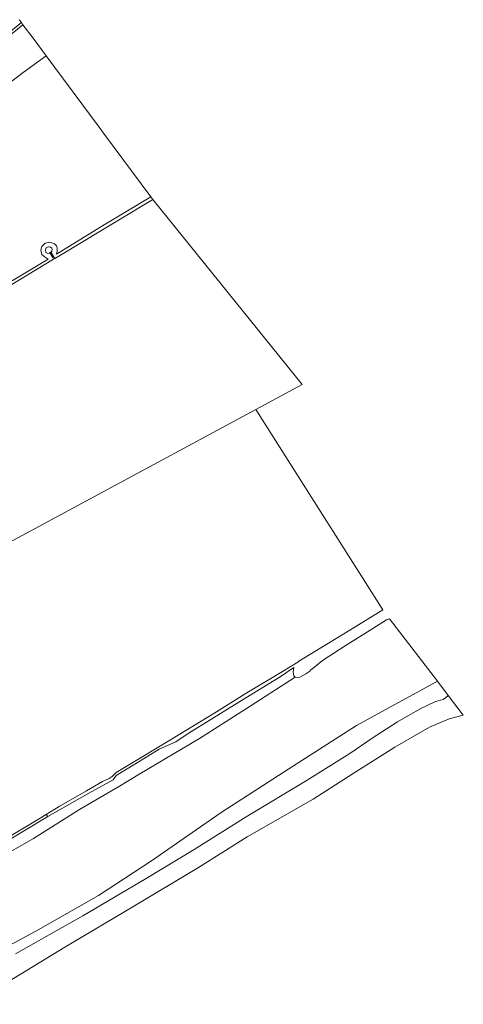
# Model space of a CAD drawing. Extents: x 126429 to 133038, y 413091 to 414846.
# Tile 304 of 304: x 132867 to 133038, y 413945 to 414323. Entities that reach past the tile are written whole.
import ezdxf

# ---------------------------------------------------------------- set-up
doc = ezdxf.new("R2010")
doc.units = 0
for name, color, linetype, lineweight in [('B-ME-GR-GRAS-GV', 60, 'Continuous', 13), ('B-ME-GW-OPHOGING_KRUIN-G', 90, 'Continuous', 18), ('B-ME-GW-TALUD_KRUIN-G', 90, 'Continuous', 18), ('B-ME-GW-TALUD_TEEN-G', 90, 'Continuous', 18), ('B-ME-OB-BEKLEDING_STEEN-GV', 30, 'Continuous', 18), ('B-ME-OB-BEKLEDING_STORTSTEEN-GV', 30, 'Continuous', 18), ('B-ME-OB-OEVERVOORZIENING-G', 7, 'Continuous', 18), ('B-ME-OG-WATER_RIVIER-GV', 130, 'Continuous', 18), ('B-ME-VH-VERHARDING_ASFALT-GV', 252, 'Continuous', 18)]:
    doc.layers.add(name, color=color, linetype=linetype, lineweight=lineweight)

msp = doc.modelspace()

# ---------------------------------------------------------------- linework, layer by layer
at = {"layer": 'B-ME-GR-GRAS-GV'}
for points in [[(132849.806, 414307.683, 6.323), (132867.858, 414322.186, 6.261), (132868.453, 414321.383, 6.264), (132855.392, 414310.849, 6.321)], [(132855.392, 414310.849, 6.321), (132868.453, 414321.383, 6.264), (132872.363, 414316.157, 4.377), (132877.324, 414309.428, 2.359), (132868.548, 414303.083, 2.474), (132850.085, 414289.063, 2.517)], [(132850.085, 414289.063, 2.517), (132868.548, 414303.083, 2.474), (132877.324, 414309.428, 2.359), (132897.688, 414281.983, 1.994), (132899.368, 414279.718, 1.722), (132917.552, 414255.209, 1.319), (132898.395, 414243.691, 1.196), (132881.329, 414233.263, 1.24), (132881.638, 414234.457, 1.237), (132881.634, 414235.727, 1.265), (132881.281, 414236.489, 1.289), (132880.505, 414237.271, 1.304), (132878.832, 414237.797, 1.288), (132877.04, 414237.527, 1.275), (132875.696, 414236.239, 1.263), (132875.326, 414234.83, 1.278), (132875.711, 414233.12, 1.283), (132876.575, 414232.336, 1.282), (132878.147, 414231.348, 1.243), (132865.325, 414223.641, 1.206)], [(132852.298, 413997.261, 1.756), (132872.441, 414008.836, 1.694), (132890.127, 414019.877, 1.894), (132905.495, 414028.925, 1.706), (132913.342, 414033.697, 1.894), (132936.222, 414047.158, 1.856), (132953.981, 414058.517, 1.969), (132973.018, 414070.803, 1.756), (132974.019, 414070.628, 1.885), (132974.812, 414070.779, 2.046), (132977.156, 414072.104, 2.137), (132978.704, 414073.04, 2.071), (132979.114, 414073.584, 1.924), (132980.012, 414074.194, 1.879), (132983.58, 414077.191, 1.846), (132992.192, 414082.852, 1.774), (133002.874, 414089.495, 1.645), (133008.165, 414092.782, 1.669), (133009.257, 414093.143, 1.776), (133027.677, 414069.178, 2.411), (133031.859, 414063.737, 2.181), (133030.807, 414062.783, 2.242), (133029.882, 414062.241, 2.283), (133026.89, 414061.382, 2.283), (133021.076, 414058.627, 2.283), (133012.294, 414053.574, 2.25), (133002.622, 414047.383, 2.173), (132994.085, 414041.51, 2.322), (132977.616, 414031.169, 2.335), (132954.191, 414017.079, 2.322), (132934.287, 414004.6, 2.197), (132915.778, 413993.388, 2.197), (132891.416, 413979.073, 2.247), (132865.536, 413964.448, 2.272)], [(132861.892, 414007.548, 1.079), (132878.02, 414017.187, 1.379), (132894.87, 414026.899, 1.339), (132903.114, 414031.387, 1.277), (132904.306, 414033.007, 1.002), (132911.369, 414037.367, 1.155), (132920.745, 414043.144, 1.171), (132927.13, 414045.983, 1.22), (132931.865, 414049.139, 1.145), (132954.135, 414062.854, 1.166), (132967.299, 414070.934, 1.403), (132972.564, 414074.53, 1.173), (132972.209, 414072.718, 1.453), (132972.52, 414071.331, 1.612), (132973.018, 414070.803, 1.756), (132953.981, 414058.517, 1.969), (132936.222, 414047.158, 1.856), (132913.342, 414033.697, 1.894), (132905.495, 414028.925, 1.706), (132890.127, 414019.877, 1.894), (132872.441, 414008.836, 1.694), (132852.298, 413997.261, 1.756)], [(132865.536, 413964.448, 2.272), (132891.416, 413979.073, 2.247), (132915.778, 413993.388, 2.197), (132934.287, 414004.6, 2.197), (132954.191, 414017.079, 2.322), (132977.616, 414031.169, 2.335), (132994.085, 414041.51, 2.322), (133002.622, 414047.383, 2.173), (133012.294, 414053.574, 2.25), (133021.076, 414058.627, 2.283), (133026.89, 414061.382, 2.283), (133029.882, 414062.241, 2.283), (133030.807, 414062.783, 2.242), (133031.859, 414063.737, 2.181), (133037.64, 414056.215, 1.551), (133032.212, 414054.801, 1.642), (133024.639, 414051.624, 1.66), (133011.305, 414043.91, 1.555), (132995.297, 414033.785, 1.434), (132979.982, 414023.956, 1.315), (132954.579, 414009.391, 1.44), (132935.926, 413997.658, 1.427), (132911.297, 413982.902, 1.427), (132884.59, 413967.059, 1.452), (132862.461, 413953.565, 1.402)]]:
    msp.add_polyline3d(points, dxfattribs=at)
at = {"layer": 'B-ME-GW-OPHOGING_KRUIN-G'}
msp.add_polyline3d([(133027.677, 414069.178, 2.411), (132996.616, 414052.217, 2.411), (132970.615, 414035.532, 2.328), (132944.613, 414018.847, 2.245), (132917.849, 414000.163, 2.27), (132897.409, 413986.931, 2.346), (132873.369, 413973.218, 2.346), (132854.928, 413963.353, 2.346), (132822.708, 413944.861, 2.371), (132803.82, 413934.189, 2.371), (132782.486, 413922.073, 2.334), (132759.706, 413910.073, 2.422), (132736.319, 413897.811, 2.384), (132718.638, 413887.411, 2.384)], dxfattribs=at)
at = {"layer": 'B-ME-GW-TALUD_KRUIN-G'}
for points in [[(132878.147, 414231.348, 1.243), (132865.325, 414223.641, 1.206), (132834.958, 414205.42, 1.227), (132806.187, 414188.193, 1.209), (132775.318, 414170.671, 1.222), (132749.309, 414157.089, 1.213), (132717.5, 414140.577, 1.214), (132687.706, 414125.228, 1.228), (132668.026, 414115.343, 1.206), (132653.938, 414108.347, 1.219), (132628.264, 414095.652, 1.263), (132600.365, 414082.116, 1.298), (132588.069, 414076.168, 1.268)], [(132674.336, 413898.83, 1.669), (132691.983, 413908.915, 1.606), (132718.362, 413923.713, 1.669), (132742.342, 413936.627, 1.694), (132766.679, 413949.091, 1.731), (132786.787, 413960.486, 1.744), (132800.336, 413968.311, 1.756), (132812.555, 413974.569, 1.731), (132833.601, 413986.382, 1.706), (132852.298, 413997.261, 1.756), (132872.441, 414008.836, 1.694), (132890.127, 414019.877, 1.894), (132905.495, 414028.925, 1.706), (132913.342, 414033.697, 1.894), (132936.222, 414047.158, 1.856), (132953.981, 414058.517, 1.969), (132973.018, 414070.803, 1.756)]]:
    msp.add_polyline3d(points, dxfattribs=at)
at = {"layer": 'B-ME-GW-TALUD_TEEN-G'}
msp.add_polyline3d([(132877.324, 414309.428, 2.359), (132868.548, 414303.083, 2.474), (132850.085, 414289.063, 2.517)], dxfattribs=at)
at = {"layer": 'B-ME-OB-BEKLEDING_STEEN-GV'}
msp.add_polyline3d([(132865.325, 414223.641, 1.206), (132878.147, 414231.348, 1.243), (132876.575, 414232.336, 1.282), (132875.711, 414233.12, 1.283), (132875.326, 414234.83, 1.278), (132875.696, 414236.239, 1.263), (132877.04, 414237.527, 1.275), (132878.832, 414237.797, 1.288), (132880.505, 414237.271, 1.304), (132881.281, 414236.489, 1.289), (132881.634, 414235.727, 1.265), (132881.638, 414234.457, 1.237), (132881.329, 414233.263, 1.24), (132898.395, 414243.691, 1.196), (132917.552, 414255.209, 1.319), (132918.294, 414254.21, 1), (132905.762, 414246.727, 1), (132883.487, 414233.247, 1), (132880.713, 414231.599, 1), (132880.235, 414232.399, 1.243), (132879.322, 414233.93, 2.175), (132878.851, 414233.618, 2.263), (132879.738, 414232.11, 1.245), (132880.213, 414231.302, 1), (132863.511, 414221.272, 1)], dxfattribs=at)
msp.add_polyline3d([(132878.974, 414235.914, 2.275), (132878.279, 414236.041, 2.276), (132878.173, 414236.008, 2.276), (132877.38, 414235.699, 2.266), (132877.051, 414234.922, 2.264), (132877.29, 414233.928, 2.269), (132878.029, 414233.53, 2.275), (132878.677, 414233.649, 2.267), (132879.514, 414234.379, 2.259), (132879.629, 414235.001, 2.26), (132879.475, 414235.517, 2.27)], close=True, dxfattribs=at)
at = {"layer": 'B-ME-OB-BEKLEDING_STORTSTEEN-GV'}
msp.add_polyline3d([(132748.658, 413944.115, 1), (132754.476, 413947.231, 1), (132766.518, 413953.912, 1), (132783.696, 413963.719, 1), (132794.778, 413970.217, 1), (132796.697, 413971.343, 1), (132813.606, 413980.709, 1), (132830.704, 413990.506, 1), (132845.346, 413999.062, 1), (132856.164, 414005.351, 1), (132872.073, 414014.858, 1), (132877.361, 414018.05, 1), (132878.02, 414017.187, 1.379), (132861.892, 414007.548, 1.079), (132849.454, 414000.223, 1.092), (132836.651, 413992.892, 1.142), (132823.083, 413984.628, 1.179), (132806.644, 413975.516, 1.304), (132795.353, 413969.028, 1.188), (132790.218, 413965.998, 1.275), (132779.824, 413959.657, 1.263), (132767.92, 413952.932, 1.263), (132755.579, 413945.883, 1.2), (132744.343, 413940.296, 1.163)], dxfattribs=at)
at = {"layer": 'B-ME-OB-OEVERVOORZIENING-G'}
for points in [[(132588.777, 414075.075, 1), (132608.751, 414084.627, 1), (132626.651, 414093.383, 1), (132645.53, 414102.805, 1), (132661.261, 414110.435, 1), (132672.803, 414116.395, 1), (132692.326, 414126.202, 1), (132708.479, 414134.441, 1), (132730.816, 414145.915, 1), (132746.397, 414153.991, 1), (132758.801, 414160.508, 1), (132774.683, 414168.955, 1), (132795.327, 414180.659, 1), (132815.653, 414192.379, 1), (132830.528, 414201.274, 1), (132846.53, 414210.881, 1), (132863.511, 414221.272, 1), (132880.213, 414231.302, 1), (132880.713, 414231.599, 1), (132883.487, 414233.247, 1), (132905.762, 414246.727, 1), (132918.294, 414254.21, 1)], [(133006.752, 414096.654, 1), (132994.033, 414088.855, 1), (132980.602, 414080.657, 1), (132974.487, 414076.863, 1), (132974.005, 414076.564, 1), (132968.135, 414072.923, 1), (132953.822, 414064.327, 1), (132942.848, 414057.483, 1), (132924.49, 414046.372, 1), (132909.326, 414037.196, 1), (132904.272, 414034.195, 1), (132902.711, 414032.566, 1), (132901.584, 414031.797, 1), (132899.028, 414030.65, 1), (132892.918, 414027.083, 1), (132882.297, 414021.03, 1), (132877.361, 414018.05, 1), (132872.073, 414014.858, 1), (132856.164, 414005.351, 1)]]:
    msp.add_polyline3d(points, dxfattribs=at)
at = {"layer": 'B-ME-OG-WATER_RIVIER-GV'}
for points in [[(132863.511, 414221.272, 1), (132880.213, 414231.302, 1), (132880.713, 414231.599, 1), (132883.487, 414233.247, 1), (132905.762, 414246.727, 1), (132918.294, 414254.21, 1), (132975.686, 414183.2, 1), (132957.9, 414173.615, 1), (132639.579, 414002.06, 1)], [(132639.579, 414002.06, 1), (132957.9, 414173.615, 1), (133006.752, 414096.654, 1), (132994.033, 414088.855, 1), (132980.602, 414080.657, 1), (132974.487, 414076.863, 1), (132974.005, 414076.564, 1), (132968.135, 414072.923, 1), (132953.822, 414064.327, 1), (132942.848, 414057.483, 1), (132924.49, 414046.372, 1), (132909.326, 414037.196, 1), (132904.272, 414034.195, 1), (132902.711, 414032.566, 1), (132901.584, 414031.797, 1), (132899.028, 414030.65, 1), (132892.918, 414027.083, 1), (132882.297, 414021.03, 1), (132877.361, 414018.05, 1), (132872.073, 414014.858, 1), (132856.164, 414005.351, 1)]]:
    msp.add_polyline3d(points, dxfattribs=at)
at = {"layer": 'B-ME-VH-VERHARDING_ASFALT-GV'}
msp.add_polyline3d([(132867.025, 414323.308, 6.287), (132867.858, 414322.186, 6.261), (132849.806, 414307.683, 6.323)], dxfattribs=at)

doc.saveas('drawing.dxf')
